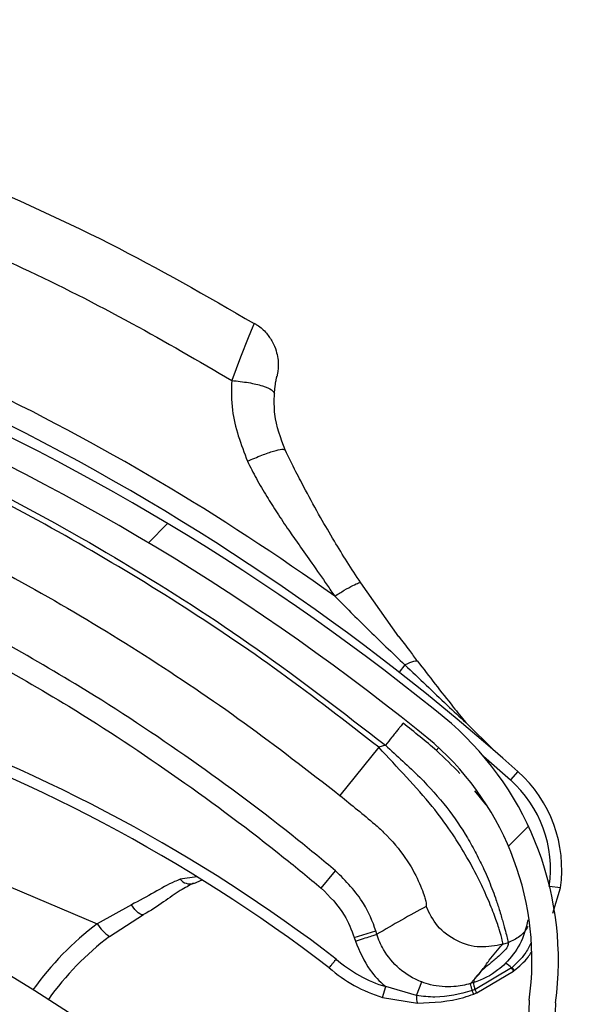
# Model space of a CAD drawing. Header units: inches. Extents: x 170 to 284, y 215 to 248.
# Tile 826 of 1056: x 235.893 to 235.944, y 225.0079 to 225.0978. Entities that reach past the tile are written whole.
import ezdxf

# ---------------------------------------------------------------- set-up
doc = ezdxf.new("R2010")
doc.units = ezdxf.units.IN
doc.header["$LTSCALE"] = 0.25
doc.header["$MEASUREMENT"] = 0
doc.layers.add('RH FRONT OF HOOD', color=7, linetype='Continuous')
pattern_1 = [(45, (225.4196035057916, 218.4993357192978), (-0.03026527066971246, 0.03026527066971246), [])]

msp = doc.modelspace()

# ---------------------------------------------------------------- hatches: boundary and pattern name
at = {"layer": 'RH FRONT OF HOOD'}
h = msp.add_hatch(dxfattribs=at)
h.set_pattern_fill('ANSI31', color=256, scale=0.34241245, angle=2.8e-322, style=0)
h.set_pattern_definition([(45, (225.4529552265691, 218.4993357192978), (-0.03026527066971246, 0.03026527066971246), [])])
edge = h.paths.add_edge_path(flags=0)
edge.add_arc((235.7395956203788, 224.3915581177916), 0.021400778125, 89.9999999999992, 390.52248781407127, ccw=False)
edge.add_line((235.7395956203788, 224.4129588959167), (235.8123582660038, 224.4129588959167))
edge.add_arc((235.8123582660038, 224.8238538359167), 0.4108949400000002, 270, 450.0000000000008)
edge.add_line((235.8123582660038, 225.2347487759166), (235.3287006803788, 225.2347487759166))
edge.add_arc((235.3287006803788, 225.2390289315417), 0.004280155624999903, 180.0000000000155, 269.9999999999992, ccw=False)
edge.add_line((235.3244205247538, 225.2390289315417), (235.3244205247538, 225.2818304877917))
edge.add_arc((235.3287006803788, 225.2818304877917), 0.004280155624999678, 360, 540, ccw=False)
edge.add_line((235.3329808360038, 225.2818304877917), (235.3329808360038, 225.2390289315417))
edge.add_line((235.3329808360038, 225.2390289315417), (235.3297484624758, 225.2390289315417))
edge.add_line((235.3297484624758, 225.2390289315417), (235.3297484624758, 225.2818304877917))
edge.add_arc((235.3287006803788, 225.2818304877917), 0.001047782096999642, 360, 540.0000000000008)
edge.add_line((235.3276528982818, 225.2818304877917), (235.3276528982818, 225.2390289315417))
edge.add_arc((235.3287006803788, 225.2390289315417), 0.001047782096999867, 180, 270)
edge.add_line((235.3287006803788, 225.2379811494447), (235.8123582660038, 225.2379811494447))
edge.add_arc((235.8123582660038, 224.8238538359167), 0.4141273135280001, 269.9999999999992, 450, ccw=False)
edge.add_line((235.8123582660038, 224.4097265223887), (235.7395956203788, 224.4097265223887))
edge.add_arc((235.7395956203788, 224.3915581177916), 0.018168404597, 450.0000000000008, 750.5224878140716)
edge.add_arc((235.754343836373, 224.4002532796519), 0.001047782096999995, 390.5224878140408, 495.0000000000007)
edge.add_line((235.753602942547, 224.4009941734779), (235.7449077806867, 224.3922990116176))
edge.add_line((235.7449077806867, 224.3922990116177), (235.7426221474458, 224.3945846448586))
edge.add_line((235.7426221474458, 224.3945846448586), (235.751317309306, 224.4032798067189))
edge.add_arc((235.754343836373, 224.4002532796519), 0.004280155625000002, 390.522487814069, 495.0000000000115, ccw=False)
h = msp.add_hatch(dxfattribs=at)
h.set_pattern_fill('ANSI31', color=256, scale=0.34241245, style=0)
h.set_pattern_definition(pattern_1)
edge = h.paths.add_edge_path(flags=0)
edge.add_line((235.7790065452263, 225.2304686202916), (235.4365940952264, 225.2304686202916))
edge.add_line((235.4365940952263, 225.2304686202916), (235.4365940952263, 225.2347487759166))
edge.add_line((235.4365940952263, 225.2347487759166), (235.7790065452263, 225.2347487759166))
edge.add_arc((235.7790065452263, 224.8238538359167), 0.4108949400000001, 269.9999999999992, 450, ccw=False)
edge.add_line((235.7790065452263, 224.4129588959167), (235.7062438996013, 224.4129588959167))
edge.add_line((235.7062438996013, 224.4129588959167), (235.7062438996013, 224.4172390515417))
edge.add_line((235.7062438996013, 224.4172390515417), (235.7790065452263, 224.4172390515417))
edge.add_arc((235.7790065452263, 224.8238538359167), 0.406614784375, 270, 450.0000000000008)
h = msp.add_hatch(dxfattribs=at)
h.set_pattern_fill('ANSI31', color=256, scale=0.34241245, angle=2.8e-322, style=0)
h.set_pattern_definition(pattern_1)
edge = h.paths.add_edge_path(flags=0)
edge.add_arc((235.7834019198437, 225.0727969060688), 0.001712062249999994, 337.1636403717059, 359.3740606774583)
edge.add_line((235.7851138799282, 225.0727782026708), (235.7875277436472, 225.0727518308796))
edge.add_arc((235.7834019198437, 225.0727969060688), 0.004126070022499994, 337.1636403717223, 359.37406067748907, ccw=False)
edge.add_arc((235.7751970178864, 225.0762520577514), 0.01302879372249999, 288.63980774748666, 337.1636403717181, ccw=False)
edge.add_arc((235.7739415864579, 225.0813877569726), 0.01830194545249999, 247.1636403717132, 287.2250133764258, ccw=False)
edge.add_arc((235.7714033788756, 225.0753603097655), 0.01176186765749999, 179.3044980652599, 247.1636403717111, ccw=False)
edge.add_arc((235.7752916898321, 225.0762121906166), 0.01566536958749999, 122.42070840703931, 182.5944401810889, ccw=False)
edge.add_arc((235.7807375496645, 225.0682344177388), 0.02532140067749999, 460.0178885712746, 483.1445737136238, ccw=False)
edge.add_arc((235.7780306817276, 225.0782168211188), 0.01504902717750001, 419.31935873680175, 456.4782900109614, ccw=False)
edge.add_arc((235.7719760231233, 225.0672797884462), 0.02754708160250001, 340.4721435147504, 420.0962141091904, ccw=False)
edge.add_arc((235.8064998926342, 225.0562710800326), 0.008748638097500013, 528.1222592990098, 675.1050725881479)
edge.add_arc((235.8562581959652, 225.0137686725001), 0.05672062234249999, 426.7342761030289, 500.1735401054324, ccw=False)
edge.add_arc((235.7959140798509, 224.8673823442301), 0.2150521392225, 410.5896679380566, 427.3696940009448, ccw=False)
edge.add_arc((235.9133579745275, 225.0119038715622), 0.02884824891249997, 352.32248383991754, 408.5773971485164, ccw=False)
edge.add_arc((235.9703530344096, 225.0067024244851), 0.0284373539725, 537.2842342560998, 590.8827079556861)
edge.add_arc((235.9615196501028, 224.9964896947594), 0.01494630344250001, 232.4550811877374, 287.7108324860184)
edge.add_arc((235.9611760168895, 225.0003497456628), 0.0187470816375, 285.1215149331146, 318.6032563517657)
edge.add_arc((235.9647618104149, 224.996424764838), 0.0134739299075, 321.0411977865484, 359.4372861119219)
edge.add_arc((235.972227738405, 224.9960673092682), 0.006011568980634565, 362.1461729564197, 382.8812140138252)
edge.add_arc((235.9617369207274, 224.989859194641), 0.01816498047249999, 388.0629004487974, 427.163640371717)
edge.add_arc((235.9645409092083, 224.9965177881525), 0.01094007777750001, 427.1636403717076, 517.1636403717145)
edge.add_arc((235.956178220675, 225.0000393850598), 0.001866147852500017, 517.1636403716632, 532.8058868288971)
edge.add_line((235.9543267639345, 225.0002730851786), (235.951931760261, 225.0005753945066))
edge.add_arc((235.956178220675, 225.0000393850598), 0.004280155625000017, 517.1636403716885, 532.805886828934, ccw=False)
edge.add_arc((235.9645409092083, 224.9965177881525), 0.01335408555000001, 427.16364037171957, 517.1636403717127, ccw=False)
edge.add_arc((235.9617369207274, 224.989859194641), 0.020578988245, 387.77499868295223, 427.1636403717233, ccw=False)
edge.add_arc((235.972227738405, 224.9960673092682), 0.008425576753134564, 361.7413075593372, 383.66335128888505, ccw=False)
edge.add_arc((235.9647618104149, 224.996424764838), 0.01588793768, 320.85394262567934, 359.63422106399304, ccw=False)
edge.add_arc((235.9611760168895, 225.0003497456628), 0.02116108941, 285.2681711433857, 318.7408121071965, ccw=False)
edge.add_arc((235.9615196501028, 224.9964896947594), 0.01736031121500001, 232.34388850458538, 287.52949369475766, ccw=False)
edge.add_arc((235.9703530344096, 225.0067024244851), 0.030851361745, 177.0817976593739, 230.9431779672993, ccw=False)
edge.add_arc((235.9133579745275, 225.0119038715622), 0.02643424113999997, 352.105349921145, 408.4872534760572)
edge.add_arc((235.7959140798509, 224.8673823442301), 0.21263813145, 410.6013088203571, 427.3733299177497)
edge.add_arc((235.8562581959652, 225.0137686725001), 0.05430661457, 426.7202670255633, 500.278175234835)
edge.add_arc((235.8064998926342, 225.0562710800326), 0.01116264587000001, 167.2246792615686, 315.6927275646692, ccw=False)
edge.add_arc((235.7719760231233, 225.0672797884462), 0.02513307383, 340.1350405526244, 420.1342981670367)
edge.add_arc((235.7780306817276, 225.0782168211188), 0.01263501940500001, 419.2466876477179, 456.1463371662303)
edge.add_arc((235.7807375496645, 225.0682344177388), 0.022907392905, 460.2079467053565, 483.1833555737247)
edge.add_arc((235.7752916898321, 225.0762121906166), 0.01325136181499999, 482.3558808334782, 542.8988901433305)
edge.add_arc((235.7714033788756, 225.0753603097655), 0.009347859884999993, 538.8861644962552, 607.1636403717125)
edge.add_arc((235.7739415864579, 225.0813877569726), 0.01588793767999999, 247.1636403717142, 287.1158192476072)
edge.add_arc((235.7751970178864, 225.0762520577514), 0.01061478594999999, 288.7981416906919, 337.1636403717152)
h = msp.add_hatch(dxfattribs=at)
h.set_pattern_fill('ANSI32', color=256, scale=0.34241245, angle=2.8e-322, style=0)
h.set_pattern_definition([(45, (225.4196035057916, 218.4993357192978), (-0.09079581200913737, 0.09079581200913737), []), (45, (225.4801340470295, 218.4993357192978), (-0.09079581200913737, 0.09079581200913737), [])])
edge = h.paths.add_edge_path(flags=0)
edge.add_arc((235.7790065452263, 224.8238538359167), 0.2182879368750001, 180, 540, ccw=False)
edge = h.paths.add_edge_path(flags=0)
edge.add_arc((235.7790065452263, 224.8238538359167), 0.2097276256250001, 180, 540, ccw=False)

# ---------------------------------------------------------------- linework, layer by layer
for p, q in [((235.927652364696, 225.0414629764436), (235.9241642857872, 225.0463890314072)), ((235.8398334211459, 225.0406547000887), (235.9001262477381, 225.0152648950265)), ((235.9281891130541, 225.0388847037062), (235.927667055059, 225.0382164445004)), ((235.9337499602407, 225.0336275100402), (235.9363475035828, 225.0310635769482)), ((235.9258055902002, 225.0313696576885), (235.9222713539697, 225.0269659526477)), ((235.9264158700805, 225.0315606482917), (235.9258055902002, 225.0313696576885)), ((235.9312786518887, 225.0313362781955), (235.9310583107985, 225.0310727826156)), ((235.9353663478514, 225.0305546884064), (235.9378220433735, 225.028396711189)), ((235.9385059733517, 225.0291631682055), (235.9378220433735, 225.028396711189)), ((235.9356047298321, 225.0261158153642), (235.9345868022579, 225.0274056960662)), ((235.9092069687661, 225.0195493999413), (235.9076929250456, 225.0193171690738)), ((235.9205589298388, 225.0185170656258), (235.921876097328, 225.0200922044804)), ((235.9096552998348, 225.0192408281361), (235.9089110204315, 225.0189103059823)), ((235.9423909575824, 225.0185275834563), (235.9414018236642, 225.0186687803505)), ((235.9416897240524, 225.0162194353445), (235.9423909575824, 225.0185275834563)), ((235.9032397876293, 225.016981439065), (235.9001262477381, 225.0152648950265)), ((235.9012433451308, 225.0141035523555), (235.9043285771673, 225.016103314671)), ((235.9235800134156, 225.0139935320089), (235.9255395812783, 225.0146067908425)), ((235.9235800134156, 225.0139935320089), (235.9236770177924, 225.0136835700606)), ((235.9256365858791, 225.0142968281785), (235.9255395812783, 225.0146067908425)), ((235.9371258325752, 225.0133881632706), (235.9376399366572, 225.0135490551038)), ((235.9379189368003, 225.011222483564), (235.9346090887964, 225.0092486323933)), ((235.9373864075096, 225.0116505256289), (235.9373858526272, 225.0116499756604)), ((235.9379196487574, 225.011223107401), (235.9379189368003, 225.011222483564)), ((235.9379711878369, 225.0112688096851), (235.9379196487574, 225.011223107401)), ((235.9379719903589, 225.011269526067), (235.9379711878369, 225.0112688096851)), ((235.9341916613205, 225.0098108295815), (235.9348595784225, 225.0105401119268)), ((235.9347532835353, 225.0089508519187), (235.9381139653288, 225.0109442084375)), ((235.9381139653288, 225.0109442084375), (235.9381147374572, 225.0109448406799)), ((235.9381147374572, 225.0109448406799), (235.9381684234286, 225.0109890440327)), ((235.9381684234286, 225.0109890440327), (235.9381691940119, 225.0109896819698)), ((235.9261617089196, 225.0085400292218), (235.9264545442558, 225.0095246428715)), ((235.9292670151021, 225.0087007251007), (235.9264545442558, 225.0095246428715)), ((235.9292670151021, 225.0087007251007), (235.9297393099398, 225.009948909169)), ((235.9261617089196, 225.0085400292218), (235.9293533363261, 225.0080104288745)), ((235.9346090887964, 225.0092486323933), (235.9343457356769, 225.0091530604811))]:
    msp.add_line(p, q, dxfattribs=at)
at = {"layer": 'RH FRONT OF HOOD', "flags": 128}
for points in [[(235.9143820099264, 225.0699006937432), (235.9144605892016, 225.0700766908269), (235.9143348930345, 225.0697773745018), (235.9139003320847, 225.0687469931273), (235.91319111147, 225.0669899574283), (235.9123886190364, 225.0648544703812), (235.9123885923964, 225.0648543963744), (235.9123885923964, 225.0648543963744)], [(235.9043285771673, 225.016103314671), (235.9042385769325, 225.0160803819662), (235.904128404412, 225.0160990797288), (235.9040010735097, 225.0161588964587), (235.9038600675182, 225.0162581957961), (235.9037092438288, 225.0163942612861), (235.9035527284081, 225.0165633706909), (235.9033948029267, 225.0167608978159), (235.9032397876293, 225.016981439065)]]:
    msp.add_lwpolyline(points, dxfattribs=at)
at = {"layer": 'RH FRONT OF HOOD'}
for radius in [0.218287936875, 0.2097276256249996, 0.20865758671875]:
    msp.add_circle((235.7790065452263, 224.8238538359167), radius, dxfattribs=at)
for centre, radius, start, end in [((235.7790065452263, 224.8238538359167), 0.4141273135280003, 270, 90), ((235.7790065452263, 224.8238538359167), 0.4108949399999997, 270, 90), ((235.7790065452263, 224.8238538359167), 0.406614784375, 270, 90), ((235.7959140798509, 224.8673823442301), 0.2150521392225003, 50.589667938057, 67.3696940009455), ((235.7946527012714, 224.8679517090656), 0.2180957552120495, 54.34286357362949, 64.41721368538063), ((235.7959140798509, 224.8673823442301), 0.2126381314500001, 50.60130882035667, 67.37332991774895), ((235.7946527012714, 224.8679517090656), 0.2160622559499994, 48.25661905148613, 63.72336243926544), ((235.8327236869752, 224.8957607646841), 0.1465525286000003, 52.50425874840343, 89.18221539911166), ((235.8327236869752, 224.8957607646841), 0.1455252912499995, 52.5180650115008, 91.03419064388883), ((235.9133579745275, 225.0119038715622), 0.02884824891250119, 352.3224838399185, 48.57739714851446), ((235.9133579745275, 225.0119038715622), 0.02643424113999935, 352.1053499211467, 48.48725347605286), ((235.9305267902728, 225.0202211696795), 0.01198443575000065, 351.8760257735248, 48.25661905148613), ((235.9305267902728, 225.0202211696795), 0.01095719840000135, 351.8760257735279, 48.25661905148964), ((235.9085646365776, 225.0200240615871), 0.001122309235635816, 219.0394537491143, 287.1104749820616), ((235.9168182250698, 224.9931147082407), 0.0277354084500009, 127.0010135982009, 144.4509063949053), ((235.9032294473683, 225.0171319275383), 0.003621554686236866, 211.0331169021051, 236.7418966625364), ((235.9169049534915, 224.9933206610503), 0.02602334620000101, 127.0010135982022, 144.7092559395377), ((235.9298709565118, 225.0210118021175), 0.01301167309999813, 228.6661985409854, 253.4369214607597), ((235.9298709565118, 225.0210118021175), 0.01198443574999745, 228.5047378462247, 253.4369214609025), ((235.9362587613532, 225.0096983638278), 0.002253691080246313, 42.55340539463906, 59.99278596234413), ((235.9362610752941, 225.009700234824), 0.002251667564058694, 42.55759554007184, 60.01473615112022), ((235.9367037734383, 225.0101633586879), 0.001611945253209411, 28.97412305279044, 41.07509826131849), ((235.9367031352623, 225.0101627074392), 0.001613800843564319, 28.98973312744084, 41.07772980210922), ((235.9367958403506, 225.0102307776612), 0.001568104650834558, 28.91790699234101, 41.44998698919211), ((235.9367996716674, 225.0102339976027), 0.001564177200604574, 28.88933461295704, 41.45469235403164), ((235.9306084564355, 225.0085179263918), 0.001353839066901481, 172.2400801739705, 202.0155417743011), ((235.9703530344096, 225.0067024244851), 0.03085136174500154, 177.0817976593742, 230.9431779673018), ((235.9703530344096, 225.0067024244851), 0.02843735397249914, 177.2842342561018, 230.8827079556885)]:
    msp.add_arc(centre, radius, start, end, dxfattribs=at)
for points, knots in [([(235.88660712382, 225.0841009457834), (235.8915322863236, 225.0819376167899), (235.9010645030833, 225.0777506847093), (235.9100867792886, 225.0725567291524), (235.9144473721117, 225.0700464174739)], [0, 0, 0, 0, 0.5166859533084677, 0.9999999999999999, 0.9999999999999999, 0.9999999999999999, 0.9999999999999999]), ([(235.8844805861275, 225.0790219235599), (235.8874279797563, 225.0777439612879), (235.8937977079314, 225.0749821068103), (235.9031246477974, 225.0702675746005), (235.9093668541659, 225.0666196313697), (235.9123884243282, 225.0648538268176)], [0, 0, 0, 0, 0.3076441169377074, 0.6648617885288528, 1, 1, 1, 1]), ([(235.9144473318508, 225.0700462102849), (235.9145438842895, 225.0700014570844), (235.9149778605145, 225.0698003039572), (235.9155533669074, 225.0692080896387), (235.916121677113, 225.068406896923), (235.9164519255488, 225.067607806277), (235.9166103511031, 225.0668875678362), (235.9166494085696, 225.0662829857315), (235.9166231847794, 225.0658201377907), (235.9165788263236, 225.0655123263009), (235.9165455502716, 225.0653455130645), (235.9165311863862, 225.0652807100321), (235.9165279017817, 225.0652661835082), (235.9165259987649, 225.0652578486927), (235.9165253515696, 225.0652550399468), (235.9165250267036, 225.0652536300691)], [0, 0, 0, 0, 0.05652104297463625, 0.254046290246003, 0.4273552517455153, 0.579498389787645, 0.7104459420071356, 0.8185506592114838, 0.9012506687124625, 0.9564155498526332, 0.9850429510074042, 0.9903528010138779, 0.9934690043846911, 0.9967217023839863, 1, 1, 1, 1]), ([(235.916287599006, 225.0636466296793), (235.9163058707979, 225.0638602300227), (235.9163262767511, 225.0640987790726), (235.91638150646, 225.0645179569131), (235.9164465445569, 225.0648969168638), (235.9165113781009, 225.0651945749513), (235.9165180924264, 225.0652232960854), (235.9165210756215, 225.0652360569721)], [0, 0, 0, 0, 0.2111589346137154, 0.2358224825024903, 0.5027141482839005, 0.7790543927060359, 1, 1, 1, 1]), ([(235.9123885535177, 225.0648537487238), (235.9123711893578, 225.0639460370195), (235.9123228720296, 225.0614202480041), (235.9132396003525, 225.0590173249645), (235.9138268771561, 225.0574779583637)], [0, 0, 0, 0, 0.3593774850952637, 1, 1, 1, 1]), ([(235.9172759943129, 225.0585077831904), (235.9168703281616, 225.0595829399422), (235.9162350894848, 225.0612665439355), (235.9162736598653, 225.0630148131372), (235.9162875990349, 225.0636466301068)], [0, 0, 0, 0, 0.6386043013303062, 1, 1, 1, 1]), ([(235.8770075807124, 225.0611689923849), (235.8813519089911, 225.0592323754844), (235.890063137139, 225.055349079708), (235.9026258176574, 225.0483123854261), (235.9148602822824, 225.0404946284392), (235.9225578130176, 225.0345434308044), (235.9264158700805, 225.0315606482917)], [0, 0, 0, 0, 0.2468628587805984, 0.4950083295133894, 0.7468945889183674, 1, 1, 1, 1]), ([(235.9258055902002, 225.0313696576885), (235.9228380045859, 225.0336762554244), (235.9168942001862, 225.0382961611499), (235.9075273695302, 225.0446041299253), (235.8978465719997, 225.0504289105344), (235.8881299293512, 225.0556173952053), (235.8815257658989, 225.058609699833), (235.8783549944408, 225.0600463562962)], [0, 0, 0, 0, 0.2027568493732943, 0.4061035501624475, 0.6088604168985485, 0.8122072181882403, 1, 1, 1, 1]), ([(235.9241642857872, 225.0463890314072), (235.9237500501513, 225.0470218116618), (235.9229250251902, 225.0482821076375), (235.9217059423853, 225.0502651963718), (235.9204320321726, 225.0524418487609), (235.9192738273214, 225.0545516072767), (235.9182034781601, 225.0566067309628), (235.9176008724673, 225.0578418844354), (235.9172759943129, 225.0585077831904)], [0, 0, 0, 0, 0.1610961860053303, 0.3208521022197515, 0.5001076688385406, 0.7056749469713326, 0.8413228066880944, 0.9999999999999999, 0.9999999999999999, 0.9999999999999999, 0.9999999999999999]), ([(235.9138268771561, 225.0574779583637), (235.9140939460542, 225.0569477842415), (235.9146440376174, 225.055855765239), (235.915558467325, 225.0542945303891), (235.916551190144, 225.0527253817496), (235.9175398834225, 225.0512541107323), (235.9186100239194, 225.049721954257), (235.9197878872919, 225.0480583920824), (235.9208777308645, 225.0465035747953), (235.9215604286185, 225.0454950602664), (235.9217880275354, 225.0451588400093)], [0, 0, 0, 0, 0.1216476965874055, 0.2505622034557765, 0.3699476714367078, 0.5011532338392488, 0.6125555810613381, 0.7514486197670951, 0.9171375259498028, 1, 1, 1, 1]), ([(235.8760995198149, 225.0548698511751), (235.8760995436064, 225.0548698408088), (235.8792042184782, 225.0535170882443), (235.8855964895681, 225.0505397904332), (235.8950636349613, 225.0455201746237), (235.9044760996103, 225.0398479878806), (235.9135957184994, 225.0337090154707), (235.9193794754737, 225.0292136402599), (235.9222713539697, 225.0269659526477)], [0, 0, 0, 0, 1.439079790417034e-06, 0.1877923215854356, 0.390843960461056, 0.5938956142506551, 0.7969478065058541, 1, 1, 1, 1]), ([(235.9217880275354, 225.0451588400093), (235.922090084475, 225.0453471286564), (235.9227121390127, 225.0457348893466), (235.9234784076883, 225.0461598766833), (235.9240190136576, 225.0464114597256), (235.9241168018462, 225.0463963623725), (235.9241642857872, 225.0463890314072)], [0, 0, 0, 0, 0.2427897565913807, 0.5000000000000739, 0.7572102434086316, 0.9999999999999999, 0.9999999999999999, 0.9999999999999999, 0.9999999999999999]), ([(235.9217880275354, 225.0451588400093), (235.9227752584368, 225.0441757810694), (235.924895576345, 225.0420644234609), (235.9270420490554, 225.0399921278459), (235.9281891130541, 225.0388847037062)], [0, 0, 0, 0, 0.4656051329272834, 1, 1, 1, 1]), ([(235.921876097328, 225.0200922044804), (235.9207249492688, 225.021041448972), (235.9164629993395, 225.0245558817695), (235.908784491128, 225.0302797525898), (235.8995323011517, 225.0364183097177), (235.8934000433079, 225.0399243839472), (235.8907816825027, 225.041421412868)], [0, 0, 0, 0, 0.1185397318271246, 0.4388752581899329, 0.7604101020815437, 1, 1, 1, 1]), ([(235.927649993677, 225.0414661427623), (235.9276500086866, 225.0414661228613), (235.9279669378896, 225.0410459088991), (235.9285227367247, 225.0403043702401), (235.9290872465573, 225.0395600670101), (235.929331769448, 225.0392409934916), (235.9293317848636, 225.0392409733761)], [0, 0, 0, 0, 2.704369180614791e-05, 0.5710314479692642, 0.9999729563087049, 1, 1, 1, 1]), ([(235.889786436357, 225.0396254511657), (235.8923776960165, 225.038143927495), (235.8984335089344, 225.0346815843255), (235.9075906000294, 225.0286077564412), (235.9151903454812, 225.0229440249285), (235.9194197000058, 225.0194564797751), (235.9205589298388, 225.0185170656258)], [0, 0, 0, 0, 0.2395900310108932, 0.5599255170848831, 0.8814604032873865, 1, 1, 1, 1]), ([(235.9281891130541, 225.0388847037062), (235.9283430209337, 225.0389622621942), (235.9286543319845, 225.0391191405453), (235.9290202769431, 225.0392402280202), (235.9292311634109, 225.0392645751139), (235.9293127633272, 225.0392454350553), (235.929331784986, 225.0392409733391)], [0, 0, 0, 0, 0.2979480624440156, 0.6026626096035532, 0.9073771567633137, 0.9999999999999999, 0.9999999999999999, 0.9999999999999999, 0.9999999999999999]), ([(235.929331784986, 225.0392409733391), (235.9304132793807, 225.0378405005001), (235.9318571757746, 225.0359707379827), (235.9333702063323, 225.0340976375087), (235.9337499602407, 225.0336275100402)], [0, 0, 0, 0, 0.7490110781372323, 1, 1, 1, 1]), ([(235.9281891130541, 225.0388847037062), (235.9294795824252, 225.037659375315), (235.9313280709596, 225.0359041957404), (235.9331883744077, 225.034155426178), (235.9337499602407, 225.0336275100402)], [0, 0, 0, 0, 0.6981213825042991, 1, 1, 1, 1]), ([(235.9280266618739, 225.0335607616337), (235.9280051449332, 225.0335340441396), (235.9279720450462, 225.0334929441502), (235.9277711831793, 225.0332435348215), (235.9275632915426, 225.0329853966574), (235.9273052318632, 225.0326649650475), (235.9269302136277, 225.0321993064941), (235.9266185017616, 225.0318122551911), (235.9264158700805, 225.0315606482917)], [0, 0, 0, 0, 0.2394568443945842, 0.3683606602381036, 0.4999999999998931, 0.631639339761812, 0.7605431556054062, 1, 1, 1, 1]), ([(235.9332201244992, 225.0289875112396), (235.9325195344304, 225.0296887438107), (235.9309165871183, 225.0312931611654), (235.9290675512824, 225.0327440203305), (235.9280266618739, 225.0335607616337)], [0, 0, 0, 0, 0.437063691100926, 1, 1, 1, 1]), ([(235.9371258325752, 225.0133881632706), (235.9371274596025, 225.0134735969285), (235.9371307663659, 225.0136472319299), (235.9368665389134, 225.0146140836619), (235.9364090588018, 225.0159579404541), (235.9357681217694, 225.0175628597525), (235.9348897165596, 225.0194602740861), (235.9337708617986, 225.0215320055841), (235.9323813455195, 225.0237339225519), (235.9306201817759, 225.0261339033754), (235.9283423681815, 225.0286514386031), (235.9266583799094, 225.0304558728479), (235.9258055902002, 225.0313696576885)], [0, 0, 0, 0, 0.1094013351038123, 0.2223468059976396, 0.3151791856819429, 0.410223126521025, 0.5012749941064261, 0.5946006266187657, 0.683448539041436, 0.7745330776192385, 0.8858211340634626, 1, 1, 1, 1]), ([(235.9264158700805, 225.0315606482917), (235.9274813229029, 225.0305956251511), (235.9294926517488, 225.0287738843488), (235.9320830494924, 225.0259302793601), (235.9336840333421, 225.0235174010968), (235.9347363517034, 225.0216290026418), (235.9353429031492, 225.0203809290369), (235.9357992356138, 225.0193298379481), (235.936147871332, 225.0184573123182), (235.9364993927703, 225.017501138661), (235.9368446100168, 225.0164510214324), (235.9372431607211, 225.0150578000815), (235.9375592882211, 225.013850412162), (235.9376146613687, 225.0136435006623), (235.9376399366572, 225.0135490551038)], [0, 0, 0, 0, 0.1307156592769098, 0.246760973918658, 0.3577928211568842, 0.4170971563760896, 0.4791482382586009, 0.5177152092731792, 0.5590896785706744, 0.6032945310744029, 0.6633484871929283, 0.7353692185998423, 0.8792082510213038, 0.9999999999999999, 0.9999999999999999, 0.9999999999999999, 0.9999999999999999]), ([(235.9222713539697, 225.0269659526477), (235.9233417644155, 225.0260947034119), (235.9244121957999, 225.0252234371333), (235.9254385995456, 225.0243524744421), (235.9254386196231, 225.0243524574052)], [0, 0, 0, 0, 0.9999804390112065, 1, 1, 1, 1]), ([(235.9254386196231, 225.0243524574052), (235.9254386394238, 225.0243524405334), (235.9257252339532, 225.0241082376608), (235.9268273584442, 225.0231021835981), (235.9284015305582, 225.021164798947), (235.9295599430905, 225.019011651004), (235.9301544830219, 225.0173014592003), (235.9301401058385, 225.0170105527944), (235.9301321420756, 225.0168494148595)], [0, 0, 0, 0, 4.497367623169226e-06, 0.06509473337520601, 0.2616701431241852, 0.4753105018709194, 0.7093656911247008, 1, 1, 1, 1]), ([(235.9076929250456, 225.0193171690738), (235.9075192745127, 225.0192492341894), (235.9067317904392, 225.0189411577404), (235.9053475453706, 225.0181214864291), (235.903948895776, 225.0173649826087), (235.9032397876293, 225.016981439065)], [0, 0, 0, 0, 0.1223980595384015, 0.5550603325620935, 1, 1, 1, 1]), ([(235.9255395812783, 225.0146067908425), (235.9255395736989, 225.0146068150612), (235.9252681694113, 225.0154740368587), (235.9243830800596, 225.0175555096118), (235.9228071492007, 225.019150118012), (235.921876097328, 225.0200922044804)], [0, 0, 0, 0, 1.142795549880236e-05, 0.4092118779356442, 1, 1, 1, 1]), ([(235.9089096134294, 225.0189539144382), (235.908514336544, 225.018747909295), (235.9076621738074, 225.0183037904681), (235.9061573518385, 225.0172433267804), (235.9049553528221, 225.0163960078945), (235.9041972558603, 225.0160417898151), (235.9041234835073, 225.0160073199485)], [0, 0, 0, 0, 0.2839420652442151, 0.6121401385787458, 0.9622563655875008, 0.9999999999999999, 0.9999999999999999, 0.9999999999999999, 0.9999999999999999]), ([(235.9205589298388, 225.0185170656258), (235.9213366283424, 225.017742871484), (235.9226543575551, 225.0164310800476), (235.9233109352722, 225.0147021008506), (235.9235800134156, 225.0139935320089)], [0, 0, 0, 0, 0.5901808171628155, 1, 1, 1, 1]), ([(235.9301321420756, 225.0168494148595), (235.9293831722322, 225.0164343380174), (235.9278852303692, 225.0156041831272), (235.9263860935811, 225.0147327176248), (235.9256365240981, 225.0142969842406)], [0, 0, 0, 0, 0.4999992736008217, 1, 1, 1, 1]), ([(235.9371258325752, 225.0133881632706), (235.9364440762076, 225.0132529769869), (235.9350278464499, 225.0129721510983), (235.9328767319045, 225.013597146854), (235.9310748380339, 225.0149285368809), (235.930438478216, 225.016225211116), (235.9301321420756, 225.0168494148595)], [0, 0, 0, 0, 0.24069412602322, 0.4999999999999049, 0.7593058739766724, 1, 1, 1, 1]), ([(235.9394279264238, 225.0156298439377), (235.9392345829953, 225.0148525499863), (235.9388638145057, 225.0133619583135), (235.9378645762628, 225.0122044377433), (235.9373864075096, 225.0116505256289)], [0, 0, 0, 0, 0.521466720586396, 0.9999999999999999, 0.9999999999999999, 0.9999999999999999, 0.9999999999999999]), ([(235.9394173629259, 225.0150118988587), (235.9393175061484, 225.0148476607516), (235.9391098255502, 225.0145060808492), (235.9385446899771, 225.0139444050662), (235.9379963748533, 225.0137048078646), (235.9376399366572, 225.0135490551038)], [0, 0, 0, 0, 0.2447599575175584, 0.5090480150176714, 1, 1, 1, 1]), ([(235.9297393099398, 225.009948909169), (235.9297184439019, 225.0099568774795), (235.9289826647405, 225.0102378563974), (235.9276214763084, 225.0110547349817), (235.9262996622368, 225.0126481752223), (235.9257864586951, 225.013818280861), (235.9256365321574, 225.0142969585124), (235.9256365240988, 225.0142969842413)], [0, 0, 0, 0, 0.01087401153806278, 0.3834398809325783, 0.7558119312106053, 0.9999868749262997, 1, 1, 1, 1]), ([(235.9236770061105, 225.0136835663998), (235.9240666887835, 225.0127579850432), (235.9247119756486, 225.0112252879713), (235.9259001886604, 225.0099925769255), (235.9264266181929, 225.009548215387), (235.9264545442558, 225.0095246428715)], [0, 0, 0, 0, 0.5907811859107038, 0.9782917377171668, 1, 1, 1, 1]), ([(235.9376399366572, 225.0135490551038), (235.937635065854, 225.0134352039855), (235.9376248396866, 225.0131961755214), (235.9372124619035, 225.0127168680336), (235.9365988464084, 225.0121564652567), (235.9359068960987, 225.0115805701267), (235.9352222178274, 225.0110036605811), (235.9349119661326, 225.0106743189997), (235.9347546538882, 225.0105073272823)], [0, 0, 0, 0, 0.1574760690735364, 0.330618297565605, 0.4911886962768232, 0.6742546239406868, 0.834831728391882, 1, 1, 1, 1]), ([(235.9348595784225, 225.0105401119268), (235.9349950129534, 225.0107117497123), (235.9353685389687, 225.011185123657), (235.9359762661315, 225.0120883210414), (235.9366899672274, 225.0128953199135), (235.9371258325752, 225.0133881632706)], [0, 0, 0, 0, 0.1812946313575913, 0.50000735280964, 1, 1, 1, 1]), ([(235.9396903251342, 225.0134925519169), (235.9395268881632, 225.0131596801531), (235.9391081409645, 225.0123068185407), (235.9384023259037, 225.0116624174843), (235.9379719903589, 225.011269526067)], [0, 0, 0, 0, 0.3902998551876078, 1, 1, 1, 1]), ([(235.9381691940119, 225.0109896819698), (235.938629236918, 225.0113653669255), (235.9392348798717, 225.0118599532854), (235.93964845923, 225.0125130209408), (235.9397478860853, 225.0126700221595)], [0, 0, 0, 0, 0.7595942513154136, 0.9999999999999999, 0.9999999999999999, 0.9999999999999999, 0.9999999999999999]), ([(235.9219305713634, 225.0120353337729), (235.9219245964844, 225.0120280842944), (235.9218763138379, 225.0119695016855), (235.9217551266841, 225.0118224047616), (235.9215770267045, 225.011606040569), (235.9214115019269, 225.011404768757), (235.9212990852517, 225.0112679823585), (235.92128467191, 225.0112504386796), (235.9212774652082, 225.0112416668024)], [0, 0, 0, 0, 0.01753608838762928, 0.1417080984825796, 0.3563943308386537, 0.570964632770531, 0.7854813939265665, 1, 1, 1, 1]), ([(235.9373858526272, 225.0116499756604), (235.9371591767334, 225.0114421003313), (235.9363216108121, 225.0106740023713), (235.9352691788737, 225.010146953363), (235.9344780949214, 225.0099002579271), (235.9344780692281, 225.0099002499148)], [0, 0, 0, 0, 0.2706300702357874, 0.9999763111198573, 1, 1, 1, 1]), ([(235.9347546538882, 225.0105073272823), (235.9346947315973, 225.0104310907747), (235.9345742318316, 225.0102777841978), (235.9344744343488, 225.0100730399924), (235.9344771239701, 225.009957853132), (235.9344784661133, 225.0099003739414)], [0, 0, 0, 0, 0.3313600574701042, 0.6663431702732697, 0.9999999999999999, 0.9999999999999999, 0.9999999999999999, 0.9999999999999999]), ([(235.9341963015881, 225.0098122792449), (235.934196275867, 225.0098122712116), (235.9337006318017, 225.009657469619), (235.9324824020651, 225.0094282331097), (235.9309467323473, 225.0095425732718), (235.9300048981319, 225.0098595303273), (235.9297393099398, 225.009948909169)], [0, 0, 0, 0, 1.782673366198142e-05, 0.3435204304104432, 0.8148790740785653, 1, 1, 1, 1]), ([(235.9343457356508, 225.0091530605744), (235.934338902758, 225.0091775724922), (235.9342978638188, 225.0093247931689), (235.9342378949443, 225.0095510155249), (235.9341893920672, 225.0097601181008), (235.9341909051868, 225.0097939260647), (235.9341916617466, 225.0098108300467)], [0, 0, 0, 0, 0.06242876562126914, 0.3749525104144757, 0.6874762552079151, 1, 1, 1, 1]), ([(235.9344784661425, 225.0099003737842), (235.9344071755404, 225.0098781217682), (235.9343115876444, 225.0098482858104), (235.9342159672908, 225.0098184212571), (235.9341916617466, 225.0098108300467)], [0, 0, 0, 0, 0.7458120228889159, 1, 1, 1, 1]), ([(235.9346090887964, 225.0092486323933), (235.9346027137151, 225.0092727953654), (235.9345644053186, 225.0094179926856), (235.9345098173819, 225.0096412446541), (235.9344688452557, 225.0098482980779), (235.9344749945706, 225.0098829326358), (235.9344780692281, 225.0099002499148)], [0, 0, 0, 0, 0.06239373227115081, 0.3749291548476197, 0.6874645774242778, 1, 1, 1, 1]), ([(235.9343453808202, 225.0091529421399), (235.9332150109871, 225.0088604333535), (235.9315337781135, 225.0084253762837), (235.929826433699, 225.0086327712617), (235.9292670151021, 225.0087007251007)], [0, 0, 0, 0, 0.6723457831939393, 0.9999999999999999, 0.9999999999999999, 0.9999999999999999, 0.9999999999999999]), ([(235.9293533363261, 225.0080104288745), (235.930785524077, 225.0080728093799), (235.9325382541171, 225.0081491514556), (235.9341795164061, 225.0087362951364), (235.934479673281, 225.0088436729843)], [0, 0, 0, 0, 0.8171182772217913, 1, 1, 1, 1]), ([(235.9344796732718, 225.0088436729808), (235.9344797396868, 225.008843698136), (235.9345713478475, 225.0088783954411), (235.9346623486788, 225.0089146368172), (235.9347532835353, 225.0089508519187)], [0, 0, 0, 0, 0.0007249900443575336, 1, 1, 1, 1])]:
    msp.add_open_spline(points, degree=3, knots=knots, dxfattribs=at)
for points in [[(235.9123885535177, 225.0648537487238), (235.9129194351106, 225.0647930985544), (235.9139811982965, 225.0646717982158), (235.9152618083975, 225.0643625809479), (235.9161377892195, 225.0640041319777), (235.9162376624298, 225.0637657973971), (235.9162875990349, 225.0636466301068)], [(235.9138268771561, 225.0574779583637), (235.9142747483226, 225.0576711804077), (235.9151704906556, 225.0580576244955), (235.9162673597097, 225.0584344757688), (235.9170540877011, 225.0586200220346), (235.9172020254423, 225.0585451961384), (235.9172759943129, 225.0585077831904)], [(235.9236770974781, 225.0136832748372), (235.9239284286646, 225.0137620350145), (235.9244310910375, 225.0139195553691), (235.9250700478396, 225.0141197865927), (235.9255263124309, 225.0142627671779), (235.9255997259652, 225.01428577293), (235.9256364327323, 225.014297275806)], [(235.9344797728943, 225.0088437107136), (235.9344768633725, 225.0088471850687), (235.934471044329, 225.0088541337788), (235.9344425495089, 225.0089173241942), (235.9344017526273, 225.0090139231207), (235.9343643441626, 225.009106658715), (235.9343456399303, 225.0091530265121)], [(235.9347532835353, 225.0089508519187), (235.9347498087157, 225.0089539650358), (235.9347428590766, 225.00896019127), (235.9347119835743, 225.0090207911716), (235.9346684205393, 225.0091139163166), (235.934628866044, 225.0092037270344), (235.9346090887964, 225.0092486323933)]]:
    msp.add_open_spline(points, degree=3, dxfattribs=at)

doc.saveas('drawing.dxf')
